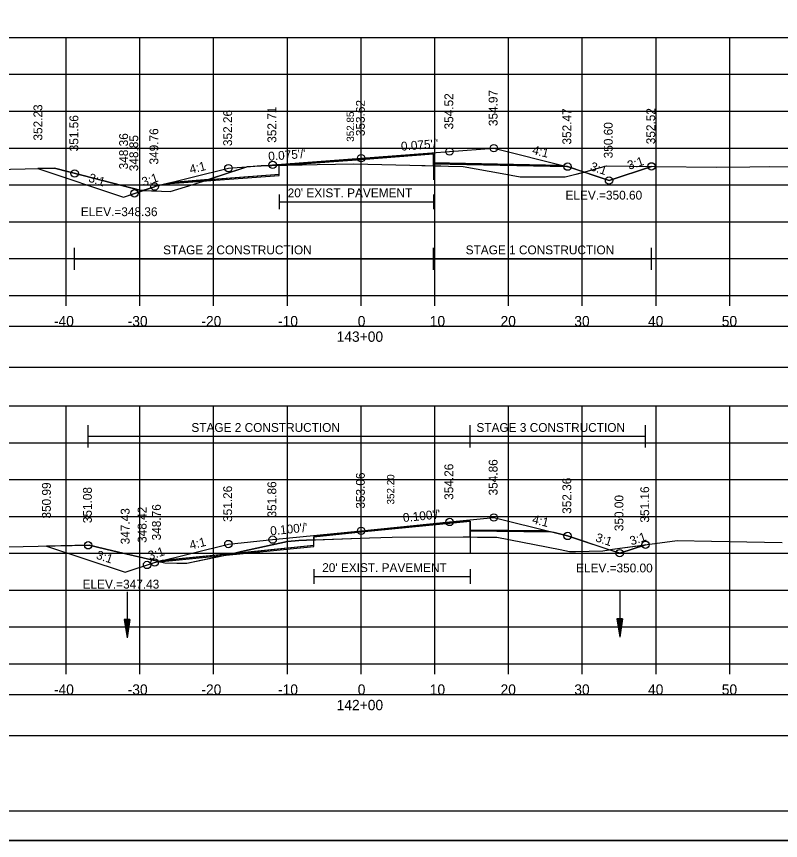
# Model space of a CAD drawing. Extents: x 1376273 to 1384221, y 378927 to 384592.
# Drawn here: x 1377011 to 1377114.6, y 382458.6 to 382570.4 of the extents above; entities that cross this region are included whole.
import ezdxf

# ---------------------------------------------------------------- set-up
doc = ezdxf.new("R2010")
doc.units = 0
for name, color, linetype in [('R_Alt Surface', 7, 'Continuous'), ('R_Axis', 7, 'Continuous'), ('R_Axis Annot', 7, 'Continuous'), ('R_Border', 7, 'Continuous'), ('R_Border Notes', 7, 'Continuous'), ('R_Dimension', 7, 'Continuous'), ('R_Exist Surface', 7, 'Continuous'), ('R_Fin Surface', 7, 'Continuous'), ('R_Grid', 7, 'Continuous'), ('R_No Plot', 7, 'Continuous'), ('R_Water', 7, 'Continuous'), ('R_Xsect Elev', 7, 'Continuous'), ('R_Xsect Slope', 7, 'Continuous'), ('T_Detection Zones', 7, 'Continuous'), ('T_Vehicle Path Lt Minor', 7, 'Continuous')]:
    doc.layers.add(name, color=color, linetype=linetype)

msp = doc.modelspace()

# ---------------------------------------------------------------- linework, layer by layer
at = {"layer": 'R_Alt Surface'}
for points in [[(1377032.11, 382547.88), (1377046.65, 382548.98), (1377046.66, 382550.15), (1377057.77, 382550.99), (1377067.59, 382551.73), (1377067.6, 382550.56), (1377084.96, 382550.21)], [(1377046.66, 382546.24), (1377046.66, 382544.24)], [(1377067.59, 382546.24), (1377067.59, 382544.24)], [(1377046.66, 382545.24), (1377067.59, 382545.24)], [(1377030.81, 382496.56), (1377051.34, 382498.62), (1377051.35, 382499.79), (1377057.77, 382500.43), (1377072.56, 382501.91), (1377072.57, 382500.74), (1377082.81, 382500.63)], [(1377051.35, 382495.38), (1377051.35, 382493.38)], [(1377051.35, 382494.38), (1377072.56, 382494.38)], [(1377072.56, 382495.38), (1377072.56, 382493.38)]]:
    msp.add_lwpolyline(points, dxfattribs=at)
at = {"layer": 'R_Axis'}
for p, q in [((1376907.77, 382532.54), (1377207.77, 382532.54)), ((1377017.77, 382531.14), (1377017.77, 382532.54)), ((1377027.77, 382531.14), (1377027.77, 382532.54)), ((1377037.77, 382531.14), (1377037.77, 382532.54)), ((1377047.77, 382531.14), (1377047.77, 382532.54)), ((1377057.77, 382531.14), (1377057.77, 382532.54)), ((1377067.77, 382531.14), (1377067.77, 382532.54)), ((1377077.77, 382531.14), (1377077.77, 382532.54)), ((1377087.77, 382531.14), (1377087.77, 382532.54)), ((1377097.77, 382531.14), (1377097.77, 382532.54)), ((1377107.77, 382531.14), (1377107.77, 382532.54)), ((1376907.77, 382482.54), (1377207.77, 382482.54)), ((1377017.77, 382481.14), (1377017.77, 382482.54)), ((1377027.77, 382481.14), (1377027.77, 382482.54)), ((1377037.77, 382481.14), (1377037.77, 382482.54)), ((1377047.77, 382481.14), (1377047.77, 382482.54)), ((1377057.77, 382481.14), (1377057.77, 382482.54)), ((1377067.77, 382481.14), (1377067.77, 382482.54)), ((1377077.77, 382481.14), (1377077.77, 382482.54)), ((1377087.77, 382481.14), (1377087.77, 382482.54)), ((1377097.77, 382481.14), (1377097.77, 382482.54)), ((1377107.77, 382481.14), (1377107.77, 382482.54))]:
    msp.add_line(p, q, dxfattribs=at)
at = {"layer": 'R_Axis Annot'}
for points in [[(1376907.2, 382522.8), (1377209.01, 382522.8), (1377209.01, 382528.32), (1376907.2, 382528.32)], [(1376907.2, 382472.82), (1377209.01, 382472.82), (1377209.01, 382478.34), (1376907.2, 382478.34)]]:
    msp.add_lwpolyline(points, close=True, dxfattribs=at)
at = {"layer": 'R_Border'}
msp.add_line((1377215.95, 382462.54), (1376899.77, 382462.54), dxfattribs=at)
at = {"layer": 'R_Dimension'}
for p, q in [((1377018.92, 382536.01), (1377018.92, 382539.01)), ((1377067.59, 382536.01), (1377067.59, 382539.01)), ((1377097.15, 382536.01), (1377097.15, 382539.01)), ((1377018.92, 382537.51), (1377097.15, 382537.51)), ((1377020.75, 382511.91), (1377020.75, 382514.91)), ((1377072.57, 382511.91), (1377072.57, 382514.91)), ((1377096.33, 382511.91), (1377096.33, 382514.91)), ((1377020.75, 382513.41), (1377096.33, 382513.41))]:
    msp.add_line(p, q, dxfattribs=at)
at = {"layer": 'R_Exist Surface'}
for points in [[(1376998.24, 382549.39), (1377016.17, 382549.82), (1377020.09, 382548.79), (1377027.92, 382546.76), (1377030.68, 382546.68), (1377031.88, 382546.64), (1377034.98, 382547.57), (1377042.4, 382550.02), (1377044.22, 382550.1), (1377045.66, 382550.16), (1377051.79, 382550.29), (1377056.76, 382550.39), (1377064.38, 382550.21), (1377068.59, 382550.12), (1377069.63, 382550.09), (1377071.59, 382550.02), (1377076.88, 382549.1), (1377079.33, 382548.64), (1377081.35, 382548.64), (1377085.45, 382548.64), (1377088.29, 382549.34), (1377091.05, 382550.12), (1377097.74, 382550.05), (1377106.02, 382549.94), (1377110.47, 382549.99), (1377113.2, 382550.05), (1377126.93, 382549.93)], [(1377003.86, 382498.29), (1377013.99, 382498.5), (1377020.91, 382498.62), (1377024.12, 382497.87), (1377031.15, 382496.23), (1377032.8, 382496.2), (1377034.14, 382496.18), (1377041.53, 382497.76), (1377047.78, 382499.15), (1377049.31, 382499.25), (1377050.35, 382499.31), (1377058.89, 382499.64), (1377061.97, 382499.74), (1377071.61, 382499.75), (1377073.56, 382499.74), (1377075.79, 382499.71), (1377076.16, 382499.71), (1377084.76, 382498.03), (1377086.04, 382497.78), (1377086.83, 382497.8), (1377090.54, 382497.89), (1377091.86, 382498.08), (1377100.62, 382499.29), (1377105.27, 382499.17), (1377114.85, 382499)]]:
    msp.add_lwpolyline(points, dxfattribs=at)
at = {"layer": 'R_Fin Surface'}
for points in [[(1377013.94, 382549.77), (1377025.56, 382545.89), (1377029.75, 382547.29), (1377029.77, 382547.3), (1377039.77, 382549.8), (1377045.77, 382550.25), (1377057.77, 382551.15), (1377069.77, 382552.06), (1377075.77, 382552.51), (1377085.67, 382550.04), (1377085.77, 382550.01), (1377091.39, 382548.14), (1377097.15, 382550.05)], [(1377015.09, 382498.52), (1377025.77, 382494.96), (1377029.77, 382496.29), (1377039.77, 382498.79), (1377045.77, 382499.39), (1377057.77, 382500.59), (1377069.77, 382501.79), (1377075.77, 382502.39), (1377083.95, 382500.35), (1377085.77, 382499.89), (1377092.84, 382497.54), (1377096.33, 382498.7)]]:
    msp.add_lwpolyline(points, dxfattribs=at)
at = {"layer": 'R_Grid'}
for p, q in [((1376907.77, 382567.54), (1377207.77, 382567.54)), ((1376907.77, 382567.54), (1377207.77, 382567.54)), ((1377017.77, 382532.54), (1377017.77, 382567.54)), ((1377017.77, 382532.54), (1377017.77, 382567.54)), ((1377027.77, 382532.54), (1377027.77, 382567.54)), ((1377027.77, 382532.54), (1377027.77, 382567.54)), ((1377037.77, 382532.54), (1377037.77, 382567.54)), ((1377037.77, 382532.54), (1377037.77, 382567.54)), ((1377047.77, 382532.54), (1377047.77, 382567.54)), ((1377047.77, 382532.54), (1377047.77, 382567.54)), ((1377057.77, 382532.54), (1377057.77, 382567.54)), ((1377057.77, 382532.54), (1377057.77, 382567.54)), ((1377067.77, 382532.54), (1377067.77, 382567.54)), ((1377067.77, 382532.54), (1377067.77, 382567.54)), ((1377077.77, 382532.54), (1377077.77, 382567.54)), ((1377077.77, 382532.54), (1377077.77, 382567.54)), ((1377087.77, 382532.54), (1377087.77, 382567.54)), ((1377087.77, 382532.54), (1377087.77, 382567.54)), ((1377097.77, 382532.54), (1377097.77, 382567.54)), ((1377097.77, 382532.54), (1377097.77, 382567.54)), ((1377107.77, 382532.54), (1377107.77, 382567.54)), ((1377107.77, 382532.54), (1377107.77, 382567.54)), ((1376907.77, 382562.54), (1377207.77, 382562.54)), ((1376907.77, 382562.54), (1377207.77, 382562.54)), ((1376907.77, 382557.54), (1377207.77, 382557.54)), ((1376907.77, 382557.54), (1377207.77, 382557.54)), ((1376907.77, 382552.54), (1377207.77, 382552.54)), ((1376907.77, 382552.54), (1377207.77, 382552.54)), ((1376907.77, 382547.54), (1377207.77, 382547.54)), ((1376907.77, 382547.54), (1377207.77, 382547.54)), ((1376907.77, 382542.54), (1377207.77, 382542.54)), ((1376907.77, 382542.54), (1377207.77, 382542.54)), ((1376907.77, 382537.54), (1377207.77, 382537.54)), ((1376907.77, 382537.54), (1377207.77, 382537.54)), ((1376907.77, 382532.54), (1377207.77, 382532.54)), ((1376907.77, 382532.54), (1377207.77, 382532.54)), ((1376907.77, 382517.54), (1377207.77, 382517.54)), ((1376907.77, 382517.54), (1377207.77, 382517.54)), ((1377017.77, 382482.54), (1377017.77, 382517.54)), ((1377017.77, 382482.54), (1377017.77, 382517.54)), ((1377027.77, 382482.54), (1377027.77, 382517.54)), ((1377027.77, 382482.54), (1377027.77, 382517.54)), ((1377037.77, 382482.54), (1377037.77, 382517.54)), ((1377037.77, 382482.54), (1377037.77, 382517.54)), ((1377047.77, 382482.54), (1377047.77, 382517.54)), ((1377047.77, 382482.54), (1377047.77, 382517.54)), ((1377057.77, 382482.54), (1377057.77, 382517.54)), ((1377057.77, 382482.54), (1377057.77, 382517.54)), ((1377067.77, 382482.54), (1377067.77, 382517.54)), ((1377067.77, 382482.54), (1377067.77, 382517.54)), ((1377077.77, 382482.54), (1377077.77, 382517.54)), ((1377077.77, 382482.54), (1377077.77, 382517.54)), ((1377087.77, 382482.54), (1377087.77, 382517.54)), ((1377087.77, 382482.54), (1377087.77, 382517.54)), ((1377097.77, 382482.54), (1377097.77, 382517.54)), ((1377097.77, 382482.54), (1377097.77, 382517.54)), ((1377107.77, 382482.54), (1377107.77, 382517.54)), ((1377107.77, 382482.54), (1377107.77, 382517.54)), ((1376907.77, 382512.54), (1377207.77, 382512.54)), ((1376907.77, 382512.54), (1377207.77, 382512.54)), ((1376907.77, 382507.54), (1377207.77, 382507.54)), ((1376907.77, 382507.54), (1377207.77, 382507.54)), ((1376907.77, 382502.54), (1377207.77, 382502.54)), ((1376907.77, 382502.54), (1377207.77, 382502.54)), ((1376907.77, 382497.54), (1377207.77, 382497.54)), ((1376907.77, 382497.54), (1377207.77, 382497.54)), ((1376907.77, 382492.54), (1377207.77, 382492.54)), ((1376907.77, 382492.54), (1377207.77, 382492.54)), ((1376907.77, 382487.54), (1377207.77, 382487.54)), ((1376907.77, 382487.54), (1377207.77, 382487.54)), ((1376907.77, 382482.54), (1377207.77, 382482.54)), ((1376907.77, 382482.54), (1377207.77, 382482.54))]:
    msp.add_line(p, q, dxfattribs=at)
at = {"layer": 'R_No Plot'}
msp.add_line((1376887.37, 382458.56), (1377220.7, 382458.56), dxfattribs=at)
for points in [[(1376887.36, 382671.89), (1377220.7, 382671.89), (1377220.7, 382458.55), (1376887.36, 382458.55)], [(1377133.69, 382668), (1377133.69, 382658.12), (1377169.42, 382658.12), (1377169.42, 382655.2), (1377192.62, 382655.2), (1377192.62, 382630.86), (1377215.95, 382630.86), (1377215.95, 382462.54), (1376899.77, 382462.54), (1376899.77, 382668)]]:
    msp.add_lwpolyline(points, close=True, dxfattribs=at)
for points in [[(1377031.22, 382547.66), (1377046.65, 382548.82), (1377046.66, 382550.15), (1377057.77, 382550.99), (1377067.59, 382551.73), (1377067.6, 382550.4), (1377085.67, 382550.04)], [(1377029.87, 382496.32), (1377051.34, 382498.46), (1377051.35, 382499.79), (1377057.77, 382500.43), (1377072.56, 382501.91), (1377072.57, 382500.58), (1377083.47, 382500.47)]]:
    msp.add_lwpolyline(points, dxfattribs=at)
for centre in [(1377069.77, 382552.06), (1377069.77, 382552.06), (1377075.77, 382552.51), (1377075.77, 382552.51), (1377057.77, 382551.15), (1377057.77, 382551.15), (1377039.77, 382549.8), (1377039.77, 382549.8), (1377045.77, 382550.25), (1377045.77, 382550.25), (1377085.77, 382550.01), (1377085.77, 382550.01), (1377097.15, 382550.05), (1377097.15, 382550.05), (1377018.92, 382549.09), (1377018.92, 382549.09), (1377091.39, 382548.14), (1377091.39, 382548.14), (1377091.39, 382548.14), (1377091.39, 382548.14), (1377029.77, 382547.3), (1377029.77, 382547.3), (1377027.04, 382546.39), (1377027.04, 382546.39), (1377027.04, 382546.39), (1377027.04, 382546.39), (1377069.77, 382501.79), (1377069.77, 382501.79), (1377075.77, 382502.39), (1377075.77, 382502.39), (1377057.77, 382500.59), (1377057.77, 382500.59), (1377085.77, 382499.89), (1377085.77, 382499.89), (1377020.75, 382498.62), (1377020.75, 382498.62), (1377039.77, 382498.79), (1377039.77, 382498.79), (1377045.77, 382499.39), (1377045.77, 382499.39), (1377096.33, 382498.7), (1377096.33, 382498.7), (1377092.84, 382497.54), (1377092.84, 382497.54), (1377092.84, 382497.54), (1377092.84, 382497.54), (1377029.77, 382496.29), (1377029.77, 382496.29), (1377028.74, 382495.95), (1377028.74, 382495.95), (1377028.74, 382495.95), (1377028.74, 382495.95)]:
    msp.add_circle(centre, 0.5, dxfattribs=at)
at = {"layer": 'R_Water'}
for p, q in [((1377026.02, 382492.3), (1377026.02, 382486.05)), ((1377092.84, 382492.38), (1377092.84, 382486.13)), ((1377025.65, 382488.55), (1377026.02, 382486.05)), ((1377026.4, 382488.55), (1377025.65, 382488.55)), ((1377025.71, 382488.55), (1377026.02, 382486.47)), ((1377025.77, 382488.55), (1377026.02, 382486.9)), ((1377025.84, 382488.55), (1377026.02, 382487.31)), ((1377025.9, 382488.55), (1377026.02, 382487.74)), ((1377025.96, 382488.55), (1377026.02, 382488.15)), ((1377026.4, 382488.55), (1377026.02, 382486.05)), ((1377026.14, 382488.55), (1377026.02, 382487.74)), ((1377026.27, 382488.55), (1377026.02, 382486.9)), ((1377026.34, 382488.55), (1377026.02, 382486.47)), ((1377026.21, 382488.55), (1377026.02, 382487.31)), ((1377026.08, 382488.55), (1377026.02, 382488.15)), ((1377092.47, 382488.63), (1377092.84, 382486.13)), ((1377093.22, 382488.63), (1377092.47, 382488.63)), ((1377092.53, 382488.63), (1377092.84, 382486.54)), ((1377092.59, 382488.63), (1377092.84, 382486.97)), ((1377092.66, 382488.63), (1377092.84, 382487.39)), ((1377092.72, 382488.63), (1377092.84, 382487.81)), ((1377092.78, 382488.63), (1377092.84, 382488.23)), ((1377093.22, 382488.63), (1377092.84, 382486.13)), ((1377092.96, 382488.63), (1377092.84, 382487.81)), ((1377093.09, 382488.63), (1377092.84, 382486.97)), ((1377093.16, 382488.63), (1377092.84, 382486.54)), ((1377093.03, 382488.63), (1377092.84, 382487.39)), ((1377092.9, 382488.63), (1377092.84, 382488.23))]:
    msp.add_line(p, q, dxfattribs=at)
at = {"layer": 'T_Detection Zones'}
for p, q in [((1377067.6, 382550.4), (1377067.6, 382548.22)), ((1377085.67, 382550.04), (1377067.6, 382550.4)), ((1377067.6, 382550.4), (1377067.6, 382550.14)), ((1377042.31, 382549.99), (1377037.06, 382548.26)), ((1377043.13, 382550.05), (1377042.31, 382549.99)), ((1377085.77, 382550.01), (1377085.67, 382550.04)), ((1377088, 382549.27), (1377085.77, 382550.01)), ((1377037.06, 382548.26), (1377032.11, 382547.88)), ((1377037.06, 382548.26), (1377046.65, 382548.98)), ((1377028.15, 382546.76), (1377027.92, 382546.76)), ((1377072.57, 382500.58), (1377072.57, 382497.51)), ((1377083.47, 382500.47), (1377072.57, 382500.58)), ((1377072.57, 382500.58), (1377072.57, 382499.75)), ((1377083.95, 382500.35), (1377083.47, 382500.47)), ((1377085.77, 382499.89), (1377083.95, 382500.35)), ((1377051.34, 382498.62), (1377051.34, 382499.35)), ((1377072.57, 382499.75), (1377073.56, 382499.74)), ((1377076.16, 382499.71), (1377084.76, 382498.03)), ((1377091.41, 382498.01), (1377085.77, 382499.89)), ((1377030.3, 382496.43), (1377024.12, 382497.87)), ((1377040.44, 382497.52), (1377051.34, 382498.62)), ((1377090.54, 382497.89), (1377091.41, 382498.01)), ((1377040.44, 382497.52), (1377030.81, 382496.56)), ((1377030.81, 382496.56), (1377030.3, 382496.43))]:
    msp.add_line(p, q, dxfattribs=at)
for points in [[(1377027.92, 382546.76), (1377020.09, 382548.79), (1377016.17, 382549.82), (1377013.94, 382549.77)], [(1377013.94, 382549.77), (1377025.56, 382545.89), (1377028.15, 382546.76)], [(1377047.32, 382550.2), (1377045.66, 382550.16), (1377044.22, 382550.1), (1377043.13, 382550.05)], [(1377046.65, 382548.98), (1377046.66, 382550.15), (1377047.32, 382550.2)], [(1377067.6, 382550.14), (1377068.59, 382550.12), (1377069.63, 382550.09), (1377071.59, 382550.02), (1377076.88, 382549.1), (1377079.33, 382548.64), (1377081.35, 382548.64), (1377085.45, 382548.64), (1377088, 382549.27)], [(1377028.15, 382546.76), (1377030.68, 382546.68), (1377031.88, 382546.64), (1377034.98, 382547.57), (1377037.06, 382548.26)], [(1377032.11, 382547.88), (1377029.77, 382547.3), (1377029.75, 382547.29), (1377028.15, 382546.76)], [(1377051.34, 382499.35), (1377050.35, 382499.31), (1377049.31, 382499.25), (1377047.78, 382499.15), (1377041.53, 382497.76), (1377040.44, 382497.52)], [(1377073.56, 382499.74), (1377075.79, 382499.71), (1377076.16, 382499.71)], [(1377024.12, 382497.87), (1377020.91, 382498.62), (1377015.09, 382498.52)], [(1377015.09, 382498.52), (1377025.77, 382494.96), (1377029.77, 382496.29), (1377030.3, 382496.43)], [(1377084.76, 382498.03), (1377086.04, 382497.78), (1377086.83, 382497.8), (1377090.54, 382497.89)], [(1377030.3, 382496.43), (1377031.15, 382496.23), (1377032.8, 382496.2), (1377034.14, 382496.18), (1377040.44, 382497.52)]]:
    msp.add_lwpolyline(points, dxfattribs=at)
for points in [[(1377088, 382549.27), (1377088.29, 382549.34), (1377091.05, 382550.12), (1377097.15, 382550.05), (1377091.39, 382548.14)], [(1377091.41, 382498.01), (1377091.86, 382498.08), (1377096.33, 382498.7), (1377092.84, 382497.54)]]:
    msp.add_lwpolyline(points, close=True, dxfattribs=at)
at = {"layer": 'T_Vehicle Path Lt Minor'}
for p, q in [((1377067.6, 382550.14), (1377067.6, 382550.4)), ((1377072.57, 382499.75), (1377072.57, 382500.58)), ((1377051.34, 382499.35), (1377058.89, 382499.64))]:
    msp.add_line(p, q, dxfattribs=at)
for points in [[(1377067.6, 382550.4), (1377067.59, 382551.73), (1377057.77, 382550.99), (1377047.32, 382550.2)], [(1377047.32, 382550.2), (1377051.79, 382550.29), (1377056.76, 382550.39), (1377064.38, 382550.21), (1377067.6, 382550.14)], [(1377072.57, 382500.58), (1377072.56, 382501.91), (1377057.77, 382500.43), (1377051.35, 382499.79), (1377051.34, 382499.35)], [(1377058.89, 382499.64), (1377061.97, 382499.74), (1377071.61, 382499.75), (1377072.57, 382499.75)]]:
    msp.add_lwpolyline(points, dxfattribs=at)

# ---------------------------------------------------------------- texts
at = {"layer": 'R_Alt Surface'}
for p in [(1377047.81, 382545.85), (1377052.49, 382494.99)]:
    msp.add_text("20' EXIST. PAVEMENT", height=1.2, dxfattribs=at).set_placement(p)
at = {"layer": 'R_Axis Annot'}
for s, p in [('-40', (1377016.11, 382528.34)), ('-30', (1377026.11, 382528.34)), ('-20', (1377036.11, 382528.34)), ('-10', (1377046.5, 382528.34)), ('0', (1377057.31, 382528.34)), ('10', (1377067.08, 382528.34)), ('20', (1377076.68, 382528.34)), ('30', (1377086.68, 382528.34)), ('40', (1377096.68, 382528.34)), ('50', (1377106.68, 382528.34)), ('143+00', (1377054.45, 382526.24)), ('-40', (1377016.11, 382478.34)), ('-30', (1377026.11, 382478.34)), ('-20', (1377036.11, 382478.34)), ('-10', (1377046.5, 382478.34)), ('0', (1377057.31, 382478.34)), ('10', (1377067.08, 382478.34)), ('20', (1377076.68, 382478.34)), ('30', (1377086.68, 382478.34)), ('40', (1377096.68, 382478.34)), ('50', (1377106.68, 382478.34)), ('142+00', (1377054.45, 382476.24))]:
    msp.add_text(s, height=1.4, dxfattribs=at).set_placement(p)
at = {"layer": 'R_Border Notes'}
for s, p in [('ELEV.=350.60', (1377085.49, 382545.54)), ('ELEV.=348.36', (1377019.76, 382543.29)), ('ELEV.=350.00', (1377086.92, 382494.94)), ('ELEV.=347.43', (1377020, 382492.75))]:
    msp.add_text(s, height=1.2, dxfattribs=at).set_placement(p)
at = {"layer": 'R_Dimension'}
for s, p in [('STAGE 2 CONSTRUCTION', (1377030.92, 382538.11)), ('STAGE 1 CONSTRUCTION', (1377071.95, 382538.11)), ('STAGE 2 CONSTRUCTION', (1377034.75, 382514.01)), ('STAGE 3 CONSTRUCTION', (1377073.41, 382514.01))]:
    msp.add_text(s, height=1.2, dxfattribs=at).set_placement(p)
at = {"layer": 'R_No Plot'}
for s, p in [('351.56', (1377019.42, 382552.09)), ('348.85', (1377027.54, 382549.39)), ('351.08', (1377021.25, 382501.62)), ('348.42', (1377028.67, 382498.95))]:
    msp.add_text(s, height=1.2, rotation=90, dxfattribs=at).set_placement(p)
at = {"layer": 'R_Xsect Elev'}
for s, height, p in [('354.97', 1.2, (1377076.27, 382555.51)), ('354.52', 1.2, (1377070.27, 382555.06)), ('352.23', 1.2, (1377014.54, 382553.55)), ('353.62', 1.2, (1377058.27, 382554.15)), ('352.26', 1.2, (1377040.27, 382552.8)), ('352.71', 1.2, (1377046.27, 382553.25)), ('352.85', 1, (1377056.81, 382553.39)), ('352.47', 1.2, (1377086.27, 382553.01)), ('352.52', 1.2, (1377097.65, 382553.05)), ('350.60', 1.2, (1377091.89, 382551.14)), ('349.76', 1.2, (1377030.27, 382550.3)), ('348.36', 1.2, (1377026.16, 382549.64)), ('354.86', 1.2, (1377076.27, 382505.39)), ('354.26', 1.2, (1377070.27, 382504.79)), ('353.06', 1.2, (1377058.27, 382503.59)), ('352.20', 1, (1377062.27, 382504.16)), ('350.99', 1.2, (1377015.69, 382502.25)), ('351.86', 1.2, (1377046.27, 382502.39)), ('352.36', 1.2, (1377086.27, 382502.89)), ('351.26', 1.2, (1377040.27, 382501.79)), ('351.16', 1.2, (1377096.83, 382501.7)), ('350.00', 1.2, (1377093.34, 382500.54)), ('347.43', 1.2, (1377026.37, 382498.75)), ('348.76', 1.2, (1377030.61, 382499.29))]:
    msp.add_text(s, height=height, rotation=90, dxfattribs=at).set_placement(p)
at = {"layer": 'R_Xsect Slope'}
for s, rotation, p in [("0.075'/'", 4.3136, (1377063.22, 382552.17)), ('4:1', 345.9638, (1377080.89, 382551.75)), ("0.075'/'", 4.3136, (1377045.22, 382550.81)), ('4:1', 14.0362, (1377034.65, 382549.03)), ('3:1', 341.5651, (1377088.74, 382549.55)), ('3:1', 18.4349, (1377094.11, 382549.57)), ('3:1', 341.5651, (1377020.7, 382548.01)), ('3:1', 18.4349, (1377028.25, 382547.32)), ("0.100'/'", 5.7106, (1377063.5, 382501.77)), ('4:1', 345.9638, (1377080.89, 382501.63)), ("0.100'/'", 5.7106, (1377045.5, 382499.97)), ('3:1', 341.5651, (1377089.46, 382499.19)), ('3:1', 18.4349, (1377094.43, 382498.59)), ('4:1', 14.0362, (1377034.65, 382498.03)), ('3:1', 341.5651, (1377021.75, 382496.83)), ('3:1', 18.4349, (1377029.1, 382496.6))]:
    msp.add_text(s, height=1.2, rotation=rotation, dxfattribs=at).set_placement(p)

doc.saveas('drawing.dxf')
